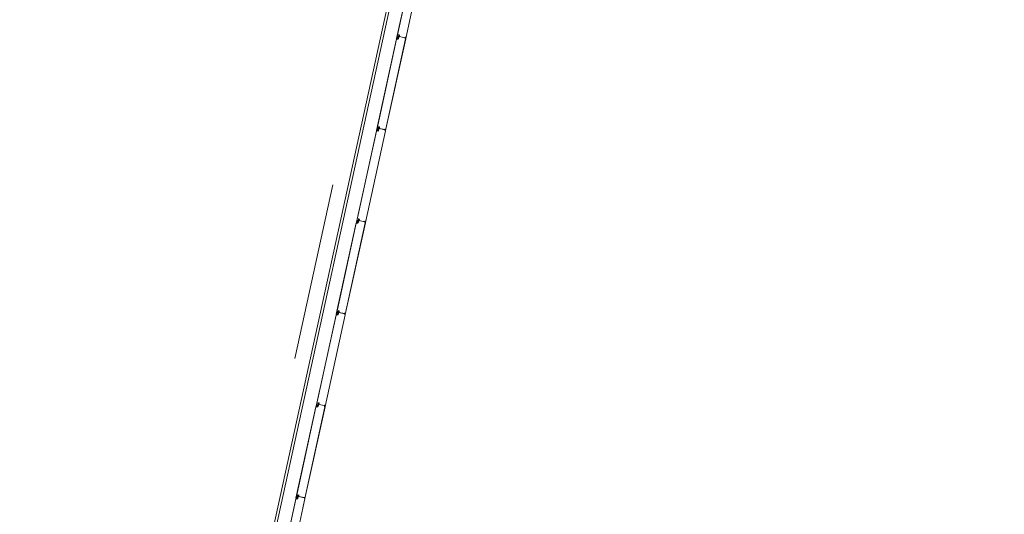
# Model space of a CAD drawing. Header units: metres. Extents: x 233012 to 233264, y 553571 to 554014.
# Tile 268 of 313: x 233073.7 to 233084.77, y 553900.95 to 553906.51. Entities that reach past the tile are written whole.
import ezdxf

# ---------------------------------------------------------------- set-up
doc = ezdxf.new("R2010")
doc.units = ezdxf.units.M
doc.linetypes.add('NLCS-HIDDEN', pattern=[4, 2, -2])
for name, color, linetype, lineweight in [('A-N---NPP', 251, 'NLCS-HIDDEN', 9), ('A-NA23_vloer', 252, 'Continuous', 0), ('A-NL$1B_3D-modellen_algemeen', 252, 'Continuous', 5), ('A-NL$1B_3D-modellen_algemeen-drsn', 252, 'Continuous', 5)]:
    doc.layers.add(name, color=color, linetype=linetype, lineweight=lineweight)

# ---------------------------------------------------------------- blocks, each defined once
blk = doc.blocks.new('NLRS_41_GM_WPB_waterslag_gen_mie - waterslag-5561189-01_Situatie')
at = {"layer": 'A-NL$1B_3D-modellen_algemeen'}
blk.add_line((22.215, -0.279), (-22.215, -0.279), dxfattribs=at)

msp = doc.modelspace()

# ---------------------------------------------------------------- linework, layer by layer
at = {"layer": 'A-N---NPP', "flags": 128}
msp.add_lwpolyline([(233208.526, 553888.618), (233228.609, 553980.395), (233099.954, 554008.548), (233025.404, 553667.867), (233154.055, 553639.689), (233189.361, 553801.036), (233206.475, 553797.378), (233225.622, 553884.877)], close=True, dxfattribs=at)
at = {"layer": 'A-NA23_vloer', "flags": 128}
msp.add_lwpolyline([(233189.73, 553676.511), (233188.662, 553671.627), (233028.961, 553706.574), (233096.334, 554014.459), (233264.258, 553977.712), (233263.934, 553967.325), (233258.935, 553967.43), (233259.131, 553973.716), (233100.149, 554008.505), (233034.914, 553710.389), (233189.73, 553676.511)], dxfattribs=at)
at = {"layer": 'A-NL$1B_3D-modellen_algemeen-drsn'}
for p, q in [((233078.164, 553907.332), (233077.938, 553906.303)), ((233077.94, 553906.307), (233078.164, 553907.328)), ((233078.265, 553907.333), (233078.04, 553906.302)), ((233078.04, 553906.302), (233078.071, 553906.441)), ((233077.953, 553906.318), (233077.949, 553906.302)), ((233077.95, 553906.302), (233077.954, 553906.318)), ((233077.957, 553906.324), (233077.961, 553906.341)), ((233077.958, 553906.324), (233077.962, 553906.341)), ((233077.961, 553906.336), (233077.959, 553906.325)), ((233077.963, 553906.318), (233077.959, 553906.299)), ((233077.96, 553906.325), (233077.962, 553906.335)), ((233077.96, 553906.299), (233077.964, 553906.318)), ((233077.971, 553906.339), (233077.969, 553906.326)), ((233078.032, 553906.311), (233077.969, 553906.325)), ((233077.972, 553906.339), (233077.97, 553906.326)), ((233077.971, 553906.324), (233078.031, 553906.311)), ((233078.037, 553906.315), (233078.037, 553906.302)), ((233078.038, 553906.315), (233078.038, 553906.302)), ((233077.937, 553906.297), (233077.712, 553905.268)), ((233077.937, 553906.293), (233077.714, 553905.271)), ((233078.039, 553906.298), (233077.813, 553905.267)), ((233077.814, 553905.266), (233078.04, 553906.297)), ((233077.957, 553906.297), (233077.937, 553906.297)), ((233077.957, 553906.296), (233077.941, 553906.296)), ((233077.71, 553905.261), (233077.485, 553904.232)), ((233077.487, 553904.236), (233077.711, 553905.257)), ((233077.586, 553904.231), (233077.812, 553905.262)), ((233077.587, 553904.231), (233077.813, 553905.262)), ((233077.73, 553905.262), (233077.71, 553905.261)), ((233077.73, 553905.261), (233077.714, 553905.26)), ((233077.726, 553905.283), (233077.722, 553905.266)), ((233077.723, 553905.266), (233077.727, 553905.283)), ((233077.734, 553905.305), (233077.73, 553905.288)), ((233077.731, 553905.288), (233077.735, 553905.305)), ((233077.735, 553905.3), (233077.732, 553905.289)), ((233077.736, 553905.283), (233077.732, 553905.264)), ((233077.733, 553905.289), (233077.736, 553905.3)), ((233077.737, 553905.282), (233077.733, 553905.264)), ((233077.806, 553905.275), (233077.742, 553905.289)), ((233077.744, 553905.303), (233077.743, 553905.291)), ((233077.744, 553905.291), (233077.745, 553905.303)), ((233077.744, 553905.289), (233077.804, 553905.276)), ((233077.811, 553905.279), (233077.81, 553905.267)), ((233077.812, 553905.279), (233077.811, 553905.267)), ((233077.484, 553904.226), (233077.259, 553903.197)), ((233077.484, 553904.222), (233077.26, 553903.2)), ((233077.585, 553904.227), (233077.36, 553903.196)), ((233077.361, 553903.195), (233077.586, 553904.226)), ((233077.503, 553904.226), (233077.484, 553904.226)), ((233077.503, 553904.225), (233077.488, 553904.225)), ((233077.496, 553904.231), (233077.499, 553904.247)), ((233077.497, 553904.231), (233077.5, 553904.247)), ((233077.504, 553904.253), (233077.508, 553904.27)), ((233077.505, 553904.253), (233077.508, 553904.27)), ((233077.508, 553904.265), (233077.506, 553904.254)), ((233077.51, 553904.247), (233077.506, 553904.228)), ((233077.507, 553904.254), (233077.509, 553904.264)), ((233077.511, 553904.247), (233077.507, 553904.228)), ((233077.579, 553904.24), (233077.515, 553904.254)), ((233077.518, 553904.268), (233077.516, 553904.255)), ((233077.517, 553904.255), (233077.519, 553904.268)), ((233077.518, 553904.253), (233077.578, 553904.24)), ((233077.584, 553904.244), (233077.584, 553904.231)), ((233077.585, 553904.231), (233077.585, 553904.244)), ((233077.273, 553903.212), (233077.269, 553903.195)), ((233077.27, 553903.195), (233077.274, 553903.212)), ((233077.277, 553903.217), (233077.281, 553903.234)), ((233077.278, 553903.217), (233077.282, 553903.234)), ((233077.281, 553903.229), (233077.279, 553903.218)), ((233077.283, 553903.212), (233077.279, 553903.193)), ((233077.282, 553903.229), (233077.28, 553903.218)), ((233077.28, 553903.193), (233077.284, 553903.211)), ((233077.352, 553903.204), (233077.289, 553903.218)), ((233077.291, 553903.232), (233077.29, 553903.22)), ((233077.292, 553903.232), (233077.291, 553903.22)), ((233077.291, 553903.218), (233077.351, 553903.205)), ((233077.357, 553903.208), (233077.357, 553903.196)), ((233077.358, 553903.196), (233077.358, 553903.208)), ((233077.257, 553903.19), (233077.032, 553902.161)), ((233077.034, 553902.165), (233077.257, 553903.186)), ((233077.133, 553902.16), (233077.359, 553903.191)), ((233077.134, 553902.16), (233077.36, 553903.191)), ((233077.277, 553903.191), (233077.257, 553903.19)), ((233077.261, 553903.189), (233077.277, 553903.19)), ((233077.031, 553902.155), (233076.805, 553901.126)), ((233076.807, 553901.129), (233077.031, 553902.151)), ((233076.907, 553901.125), (233077.132, 553902.156)), ((233076.907, 553901.124), (233077.133, 553902.155)), ((233077.05, 553902.155), (233077.031, 553902.155)), ((233077.05, 553902.154), (233077.034, 553902.154)), ((233077.043, 553902.16), (233077.046, 553902.176)), ((233077.044, 553902.16), (233077.047, 553902.176)), ((233077.051, 553902.182), (233077.054, 553902.199)), ((233077.052, 553902.182), (233077.055, 553902.199)), ((233077.055, 553902.194), (233077.052, 553902.183)), ((233077.056, 553902.193), (233077.053, 553902.183)), ((233077.057, 553902.176), (233077.053, 553902.157)), ((233077.058, 553902.176), (233077.053, 553902.157)), ((233077.126, 553902.169), (233077.062, 553902.183)), ((233077.065, 553902.197), (233077.063, 553902.184)), ((233077.064, 553902.184), (233077.066, 553902.197)), ((233077.064, 553902.182), (233077.125, 553902.169)), ((233077.131, 553902.173), (233077.131, 553902.16)), ((233077.132, 553902.173), (233077.132, 553902.16)), ((233076.804, 553901.119), (233076.579, 553900.09)), ((233076.804, 553901.115), (233076.581, 553900.094)), ((233076.68, 553900.089), (233076.906, 553901.12)), ((233076.824, 553901.12), (233076.804, 553901.119)), ((233076.808, 553901.119), (233076.824, 553901.119)), ((233076.82, 553901.141), (233076.816, 553901.124)), ((233076.817, 553901.124), (233076.821, 553901.141)), ((233076.824, 553901.146), (233076.828, 553901.163)), ((233076.825, 553901.146), (233076.829, 553901.163)), ((233076.828, 553901.158), (233076.826, 553901.147)), ((233076.83, 553901.141), (233076.826, 553901.122)), ((233076.829, 553901.158), (233076.827, 553901.147)), ((233076.827, 553901.122), (233076.831, 553901.14)), ((233076.838, 553901.161), (233076.836, 553901.149)), ((233076.899, 553901.133), (233076.836, 553901.147)), ((233076.837, 553901.149), (233076.839, 553901.161)), ((233076.838, 553901.147), (233076.898, 553901.134)), ((233076.884, 553901.019), (233076.907, 553901.12)), ((233076.904, 553901.137), (233076.904, 553901.125)), ((233076.905, 553901.137), (233076.905, 553901.125))]:
    msp.add_line(p, q, dxfattribs=at)
for centre, major_axis, start_param, end_param in [((233077.944, 553906.306), (0.0042, 0.00007), 2.909966, 4.217373), ((233077.944, 553906.306), (0.00345, -0.0024), 3.534291, 4.841698), ((233077.956, 553906.318), (0.00188, -0.00295), 3.371735, 3.930592), ((233077.956, 553906.318), (-0.00016, -0.0035), 3.985195, 4.544052), ((233077.956, 553906.318), (0.00108, -0.00225), 3.490623, 4.04948), ((233077.955, 553906.324), (0.00189, -0.00113), 6.046079, 6.604935), ((233077.955, 553906.324), (0.00144, -0.00166), 0.083893, 0.64275), ((233077.955, 553906.324), (0.00315, -0.00056), 5.686243, 6.2451), ((233077.962, 553906.324), (0.00316, 0.00052), 2.764345, 4.299093), ((233077.962, 553906.324), (0.00218, 0.00029), 2.796726, 4.331349), ((233077.962, 553906.324), (0.0022, -0.00005), 2.951707, 4.48633), ((233077.964, 553906.34), (0.00116, 0.0033), 0.122489, 1.693286), ((233077.964, 553906.34), (0.00116, 0.0033), 0.122489, 1.693286), ((233077.964, 553906.335), (0.00306, 0.00094), 1.055608, 2.626404), ((233077.961, 553906.319), (0.00138, 0.00322), 4.902642, 6.438001), ((233077.961, 553906.319), (0.00212, -0.00278), 0.704419, 2.239778), ((233077.961, 553906.319), (-0.0004, -0.00247), 1.517566, 3.052924), ((233077.964, 553906.34), (0.00192, 0.0016), 0.662909, 2.233706), ((233077.964, 553906.335), (0.00219, 0.00023), 1.249046, 2.819842), ((233077.964, 553906.335), (0.00219, 0.00023), 1.249046, 2.819842), ((233077.966, 553906.335), (0.00131, 0.00177), 5.221733, 6.705263), ((233077.966, 553906.335), (0.00072, 0.00208), 4.916898, 6.400428), ((233077.966, 553906.335), (0.00246, -0.00204), 0.564994, 2.048524), ((233077.971, 553906.326), (0.00077, 0.00341), 1.664264, 2.402198), ((233077.971, 553906.326), (0.0035, -0.00012), 3.048082, 3.786017), ((233077.971, 553906.326), (0.00199, 0.00152), 2.360264, 3.114134), ((233077.969, 553906.339), (-0.00014, -0.0035), 1.481303, 2.964833), ((233077.969, 553906.339), (0.00145, 0.00319), 5.011082, 6.494612), ((233077.969, 553906.339), (0.00137, 0.00209), 5.162977, 6.646507), ((233077.971, 553906.326), (0.00061, -0.00153), 4.202447, 5.685977), ((233077.971, 553906.326), (0.000586, -0.000281), 3.460683, 4.944212), ((233077.971, 553906.326), (0.000142, -0.000634), 4.363322, 5.846852), ((233078.031, 553906.312), (0.000794, -0.000608), 5.150418, 6.721214), ((233078.032, 553906.312), (0.000884, -0.000467), 4.982599, 6.553395), ((233078.035, 553906.315), (0.00069, 0.00186), 0.040866, 1.709453), ((233078.035, 553906.314), (0.00031, 0.00126), 4.933576, 7.877773), ((233078.037, 553906.302), (0.0027, -0.0013), 2.472128, 4.943664), ((233078.037, 553906.302), (0.00299, -0.00023), 2.099436, 4.570971), ((233078.035, 553906.315), (0.00045, -0.00195), 1.326327, 2.798059), ((233078.035, 553906.314), (0.000034, -0.000291), 1.43767, 4.381867), ((233078.035, 553906.314), (0.000102, -0.000275), 1.198998, 4.143195), ((233078.037, 553906.302), (0.00199, -0.00017), 2.107302, 4.578591), ((233078.035, 553906.305), (0.000994, -0.000113), 5.278694, 6.377924), ((233077.941, 553906.292), (0.00298, 0.00267), 0.931354, 2.19532), ((233077.941, 553906.292), (0.00203, -0.00344), 2.699863, 3.963829), ((233077.947, 553906.302), (0.00151, -0.00282), 5.313654, 7.14784), ((233077.947, 553906.302), (0.0017, -0.0014), 4.924274, 6.758459), ((233077.947, 553906.302), (0.00081, -0.00205), 5.42827, 7.262456), ((233077.956, 553906.3), (0.00225, 0.00108), 4.29038, 5.620278), ((233077.956, 553906.3), (0.00143, -0.0032), 5.888446, 7.218344), ((233077.956, 553906.3), (0.00275, 0.00217), 4.069193, 5.39909), ((233078.039, 553906.302), (0.00164, 0.00075), 2.825219, 5.469697), ((233078.039, 553906.302), (0.000791, -0.000117), 3.465414, 5.959476), ((233078.039, 553906.302), (0.000584, 0.000547), 2.566065, 5.060127), ((233078.038, 553906.298), (0.00145, 0.00138), 5.307534, 6.87833), ((233078.038, 553906.298), (0.000016, -0.001), 1.338972, 2.909768), ((233078.038, 553906.298), (0.000016, -0.001), 1.338972, 2.909768), ((233077.738, 553905.305), (0.00116, 0.0033), 0.122489, 1.693286), ((233077.738, 553905.305), (0.00116, 0.0033), 0.122489, 1.693286), ((233077.738, 553905.305), (0.00192, 0.0016), 0.662909, 2.233706), ((233077.742, 553905.304), (-0.00014, -0.0035), 1.481303, 2.964833), ((233077.742, 553905.304), (0.00145, 0.00319), 5.011082, 6.494612), ((233077.714, 553905.257), (0.00298, 0.00267), 0.931354, 2.19532), ((233077.714, 553905.257), (0.00203, -0.00344), 2.699863, 3.963829), ((233077.718, 553905.27), (0.0042, 0.00007), 2.909966, 4.217373), ((233077.718, 553905.27), (0.00345, -0.0024), 3.534291, 4.841698), ((233077.72, 553905.267), (0.00151, -0.00282), 5.313654, 7.14784), ((233077.72, 553905.267), (0.0017, -0.0014), 4.924274, 6.758459), ((233077.72, 553905.267), (0.00081, -0.00205), 5.42827, 7.262456), ((233077.729, 553905.282), (0.00188, -0.00295), 3.371735, 3.930592), ((233077.729, 553905.282), (-0.00016, -0.0035), 3.985195, 4.544052), ((233077.729, 553905.282), (0.00108, -0.00225), 3.490623, 4.04948), ((233077.728, 553905.289), (0.00189, -0.00113), 6.046079, 6.604935), ((233077.728, 553905.289), (0.00144, -0.00166), 0.083893, 0.64275), ((233077.73, 553905.264), (0.00225, 0.00108), 4.29038, 5.620278), ((233077.73, 553905.264), (0.00143, -0.0032), 5.888446, 7.218344), ((233077.73, 553905.264), (0.00275, 0.00217), 4.069193, 5.39909), ((233077.728, 553905.289), (0.00315, -0.00056), 5.686243, 6.2451), ((233077.735, 553905.289), (0.00316, 0.00052), 2.764345, 4.299093), ((233077.735, 553905.289), (0.00218, 0.00029), 2.796726, 4.331349), ((233077.735, 553905.289), (0.0022, -0.00005), 2.951707, 4.48633), ((233077.738, 553905.299), (0.00306, 0.00094), 1.055608, 2.626404), ((233077.734, 553905.283), (0.00138, 0.00322), 4.902642, 6.438001), ((233077.734, 553905.283), (0.00212, -0.00278), 0.704419, 2.239778), ((233077.734, 553905.283), (-0.0004, -0.00247), 1.517566, 3.052924), ((233077.738, 553905.299), (0.00219, 0.00023), 1.249046, 2.819842), ((233077.738, 553905.299), (0.00219, 0.00023), 1.249046, 2.819842), ((233077.739, 553905.299), (0.00246, -0.00204), 0.564994, 2.048524), ((233077.739, 553905.299), (0.00131, 0.00177), 5.221733, 6.705263), ((233077.739, 553905.299), (0.00072, 0.00208), 4.916898, 6.400428), ((233077.744, 553905.291), (0.00077, 0.00341), 1.664264, 2.402198), ((233077.744, 553905.291), (0.0035, -0.00012), 3.048082, 3.786017), ((233077.744, 553905.291), (0.00199, 0.00152), 2.360264, 3.114134), ((233077.742, 553905.304), (0.00137, 0.00209), 5.162977, 6.646507), ((233077.744, 553905.29), (0.00061, -0.00153), 4.202447, 5.685977), ((233077.744, 553905.29), (0.000586, -0.000281), 3.460683, 4.944212), ((233077.744, 553905.29), (0.000142, -0.000634), 4.363322, 5.846852), ((233077.805, 553905.277), (0.000794, -0.000608), 5.150418, 6.721214), ((233077.808, 553905.279), (0.00069, 0.00186), 0.040866, 1.709453), ((233077.806, 553905.276), (0.000884, -0.000467), 4.982599, 6.553395), ((233077.809, 553905.279), (0.00031, 0.00126), 4.933576, 7.877773), ((233077.81, 553905.267), (0.0027, -0.0013), 2.472128, 4.943664), ((233077.81, 553905.267), (0.00299, -0.00023), 2.099436, 4.570971), ((233077.809, 553905.279), (0.000034, -0.000291), 1.43767, 4.381867), ((233077.809, 553905.279), (0.000102, -0.000275), 1.198998, 4.143195), ((233077.81, 553905.267), (0.00199, -0.00017), 2.107302, 4.578591), ((233077.809, 553905.279), (0.00045, -0.00195), 1.326327, 2.798059), ((233077.809, 553905.269), (0.000994, -0.000113), 5.278694, 6.377924), ((233077.812, 553905.267), (0.00164, 0.00075), 2.825219, 5.469697), ((233077.812, 553905.267), (0.000791, -0.000117), 3.465414, 5.959476), ((233077.812, 553905.267), (0.000584, 0.000547), 2.566065, 5.060127), ((233077.811, 553905.262), (0.00145, 0.00138), 5.307534, 6.87833), ((233077.811, 553905.262), (0.000016, -0.001), 1.338972, 2.909768), ((233077.811, 553905.262), (0.000016, -0.001), 1.338972, 2.909768), ((233077.488, 553904.221), (0.00298, 0.00267), 0.931354, 2.19532), ((233077.488, 553904.221), (0.00203, -0.00344), 2.699863, 3.963829), ((233077.491, 553904.235), (0.0042, 0.00007), 2.909966, 4.217373), ((233077.491, 553904.235), (0.00345, -0.0024), 3.534291, 4.841698), ((233077.494, 553904.231), (0.00151, -0.00282), 5.313654, 7.14784), ((233077.494, 553904.231), (0.0017, -0.0014), 4.924274, 6.758459), ((233077.494, 553904.231), (0.00081, -0.00205), 5.42827, 7.262456), ((233077.503, 553904.247), (0.00188, -0.00295), 3.371735, 3.930592), ((233077.503, 553904.247), (-0.00016, -0.0035), 3.985195, 4.544052), ((233077.503, 553904.247), (0.00108, -0.00225), 3.490623, 4.04948), ((233077.502, 553904.253), (0.00189, -0.00113), 6.046079, 6.604935), ((233077.502, 553904.253), (0.00144, -0.00166), 0.083893, 0.64275), ((233077.503, 553904.229), (0.00225, 0.00108), 4.29038, 5.620278), ((233077.503, 553904.229), (0.00143, -0.0032), 5.888446, 7.218344), ((233077.503, 553904.229), (0.00275, 0.00217), 4.069193, 5.39909), ((233077.502, 553904.253), (0.00315, -0.00056), 5.686243, 6.2451), ((233077.509, 553904.253), (0.00316, 0.00052), 2.764345, 4.299093), ((233077.509, 553904.253), (0.00218, 0.00029), 2.796726, 4.331349), ((233077.509, 553904.253), (0.0022, -0.00005), 2.951707, 4.48633), ((233077.511, 553904.269), (0.00116, 0.0033), 0.122489, 1.693286), ((233077.511, 553904.269), (0.00116, 0.0033), 0.122489, 1.693286), ((233077.511, 553904.269), (0.00192, 0.0016), 0.662909, 2.233706), ((233077.511, 553904.264), (0.00306, 0.00094), 1.055608, 2.626404), ((233077.507, 553904.248), (0.00138, 0.00322), 4.902642, 6.438001), ((233077.507, 553904.248), (0.00212, -0.00278), 0.704419, 2.239778), ((233077.507, 553904.248), (-0.0004, -0.00247), 1.517566, 3.052924), ((233077.511, 553904.264), (0.00219, 0.00023), 1.249046, 2.819842), ((233077.511, 553904.264), (0.00219, 0.00023), 1.249046, 2.819842), ((233077.513, 553904.264), (0.00246, -0.00204), 0.564994, 2.048524), ((233077.513, 553904.264), (0.00131, 0.00177), 5.221733, 6.705263), ((233077.513, 553904.264), (0.00072, 0.00208), 4.916898, 6.400428), ((233077.517, 553904.255), (0.00077, 0.00341), 1.664264, 2.402198), ((233077.517, 553904.255), (0.0035, -0.00012), 3.048082, 3.786017), ((233077.517, 553904.255), (0.00199, 0.00152), 2.360264, 3.114134), ((233077.515, 553904.268), (-0.00014, -0.0035), 1.481303, 2.964833), ((233077.515, 553904.268), (0.00145, 0.00319), 5.011082, 6.494612), ((233077.515, 553904.268), (0.00137, 0.00209), 5.162977, 6.646507), ((233077.518, 553904.255), (0.00061, -0.00153), 4.202447, 5.685977), ((233077.518, 553904.255), (0.000586, -0.000281), 3.460683, 4.944212), ((233077.518, 553904.255), (0.000142, -0.000634), 4.363322, 5.846852), ((233077.578, 553904.241), (0.000794, -0.000608), 5.150418, 6.721214), ((233077.579, 553904.241), (0.000884, -0.000467), 4.982599, 6.553395), ((233077.582, 553904.244), (0.00069, 0.00186), 0.040866, 1.709453), ((233077.584, 553904.231), (0.0027, -0.0013), 2.472128, 4.943664), ((233077.584, 553904.231), (0.00299, -0.00023), 2.099436, 4.570971), ((233077.582, 553904.243), (0.00031, 0.00126), 4.933576, 7.877773), ((233077.584, 553904.231), (0.00199, -0.00017), 2.107302, 4.578591), ((233077.582, 553904.244), (0.00045, -0.00195), 1.326327, 2.798059), ((233077.582, 553904.243), (0.000034, -0.000291), 1.43767, 4.381867), ((233077.582, 553904.243), (0.000102, -0.000275), 1.198998, 4.143195), ((233077.582, 553904.234), (0.000994, -0.000113), 5.278694, 6.377924), ((233077.586, 553904.231), (0.00164, 0.00075), 2.825219, 5.469697), ((233077.586, 553904.231), (0.000791, -0.000117), 3.465414, 5.959476), ((233077.586, 553904.231), (0.000584, 0.000547), 2.566065, 5.060127), ((233077.584, 553904.227), (0.00145, 0.00138), 5.307534, 6.87833), ((233077.584, 553904.227), (0.000016, -0.001), 1.338972, 2.909768), ((233077.584, 553904.227), (0.000016, -0.001), 1.338972, 2.909768), ((233077.276, 553903.211), (0.00188, -0.00295), 3.371735, 3.930592), ((233077.276, 553903.211), (-0.00016, -0.0035), 3.985195, 4.544052), ((233077.276, 553903.211), (0.00108, -0.00225), 3.490623, 4.04948), ((233077.275, 553903.218), (0.00315, -0.00056), 5.686243, 6.2451), ((233077.275, 553903.218), (0.00189, -0.00113), 6.046079, 6.604935), ((233077.275, 553903.218), (0.00144, -0.00166), 0.083893, 0.64275), ((233077.282, 553903.218), (0.00316, 0.00052), 2.764345, 4.299093), ((233077.282, 553903.218), (0.00218, 0.00029), 2.796726, 4.331349), ((233077.282, 553903.218), (0.0022, -0.00005), 2.951707, 4.48633), ((233077.284, 553903.234), (0.00116, 0.0033), 0.122489, 1.693286), ((233077.284, 553903.234), (0.00116, 0.0033), 0.122489, 1.693286), ((233077.285, 553903.228), (0.00306, 0.00094), 1.055608, 2.626404), ((233077.281, 553903.212), (-0.0004, -0.00247), 1.517566, 3.052924), ((233077.284, 553903.234), (0.00192, 0.0016), 0.662909, 2.233706), ((233077.285, 553903.228), (0.00219, 0.00023), 1.249046, 2.819842), ((233077.285, 553903.228), (0.00219, 0.00023), 1.249046, 2.819842), ((233077.281, 553903.212), (0.00138, 0.00322), 4.902642, 6.438001), ((233077.281, 553903.212), (0.00212, -0.00278), 0.704419, 2.239778), ((233077.286, 553903.228), (0.00246, -0.00204), 0.564994, 2.048524), ((233077.286, 553903.228), (0.00131, 0.00177), 5.221733, 6.705263), ((233077.286, 553903.228), (0.00072, 0.00208), 4.916898, 6.400428), ((233077.291, 553903.22), (0.00077, 0.00341), 1.664264, 2.402198), ((233077.291, 553903.22), (0.0035, -0.00012), 3.048082, 3.786017), ((233077.291, 553903.22), (0.00199, 0.00152), 2.360264, 3.114134), ((233077.289, 553903.233), (0.00137, 0.00209), 5.162977, 6.646507), ((233077.289, 553903.233), (-0.00014, -0.0035), 1.481303, 2.964833), ((233077.289, 553903.233), (0.00145, 0.00319), 5.011082, 6.494612), ((233077.291, 553903.22), (0.00061, -0.00153), 4.202447, 5.685977), ((233077.291, 553903.22), (0.000586, -0.000281), 3.460683, 4.944212), ((233077.291, 553903.22), (0.000142, -0.000634), 4.363322, 5.846852), ((233077.351, 553903.206), (0.000794, -0.000608), 5.150418, 6.721214), ((233077.353, 553903.205), (0.000884, -0.000467), 4.982599, 6.553395), ((233077.355, 553903.208), (0.00069, 0.00186), 0.040866, 1.709453), ((233077.355, 553903.208), (0.00031, 0.00126), 4.933576, 7.877773), ((233077.355, 553903.208), (0.000034, -0.000291), 1.43767, 4.381867), ((233077.355, 553903.208), (0.000102, -0.000275), 1.198998, 4.143195), ((233077.355, 553903.208), (0.00045, -0.00195), 1.326327, 2.798059), ((233077.261, 553903.186), (0.00298, 0.00267), 0.931354, 2.19532), ((233077.261, 553903.186), (0.00203, -0.00344), 2.699863, 3.963829), ((233077.265, 553903.199), (0.0042, 0.00007), 2.909966, 4.217373), ((233077.265, 553903.199), (0.00345, -0.0024), 3.534291, 4.841698), ((233077.267, 553903.196), (0.00151, -0.00282), 5.313654, 7.14784), ((233077.267, 553903.196), (0.0017, -0.0014), 4.924274, 6.758459), ((233077.267, 553903.196), (0.00081, -0.00205), 5.42827, 7.262456), ((233077.277, 553903.193), (0.00225, 0.00108), 4.29038, 5.620278), ((233077.277, 553903.193), (0.00143, -0.0032), 5.888446, 7.218344), ((233077.277, 553903.193), (0.00275, 0.00217), 4.069193, 5.39909), ((233077.357, 553903.196), (0.0027, -0.0013), 2.472128, 4.943664), ((233077.357, 553903.196), (0.00299, -0.00023), 2.099436, 4.570971), ((233077.357, 553903.196), (0.00199, -0.00017), 2.107302, 4.578591), ((233077.356, 553903.198), (0.000994, -0.000113), 5.278694, 6.377924), ((233077.359, 553903.196), (0.00164, 0.00075), 2.825219, 5.469697), ((233077.359, 553903.196), (0.000791, -0.000117), 3.465414, 5.959476), ((233077.359, 553903.196), (0.000584, 0.000547), 2.566065, 5.060127), ((233077.358, 553903.191), (0.00145, 0.00138), 5.307534, 6.87833), ((233077.358, 553903.191), (0.000016, -0.001), 1.338972, 2.909768), ((233077.358, 553903.191), (0.000016, -0.001), 1.338972, 2.909768), ((233077.035, 553902.15), (0.00298, 0.00267), 0.931354, 2.19532), ((233077.035, 553902.15), (0.00203, -0.00344), 2.699863, 3.963829), ((233077.038, 553902.164), (0.0042, 0.00007), 2.909966, 4.217373), ((233077.038, 553902.164), (0.00345, -0.0024), 3.534291, 4.841698), ((233077.041, 553902.16), (0.00151, -0.00282), 5.313654, 7.14784), ((233077.041, 553902.16), (0.0017, -0.0014), 4.924274, 6.758459), ((233077.041, 553902.16), (0.00081, -0.00205), 5.42827, 7.262456), ((233077.05, 553902.176), (0.00188, -0.00295), 3.371735, 3.930592), ((233077.05, 553902.176), (-0.00016, -0.0035), 3.985195, 4.544052), ((233077.05, 553902.176), (0.00108, -0.00225), 3.490623, 4.04948), ((233077.048, 553902.182), (0.00189, -0.00113), 6.046079, 6.604935), ((233077.048, 553902.182), (0.00144, -0.00166), 0.083893, 0.64275), ((233077.05, 553902.158), (0.00225, 0.00108), 4.29038, 5.620278), ((233077.05, 553902.158), (0.00143, -0.0032), 5.888446, 7.218344), ((233077.05, 553902.158), (0.00275, 0.00217), 4.069193, 5.39909), ((233077.048, 553902.182), (0.00315, -0.00056), 5.686243, 6.2451), ((233077.056, 553902.182), (0.00316, 0.00052), 2.764345, 4.299093), ((233077.056, 553902.182), (0.00218, 0.00029), 2.796726, 4.331349), ((233077.056, 553902.182), (0.0022, -0.00005), 2.951707, 4.48633), ((233077.058, 553902.198), (0.00116, 0.0033), 0.122489, 1.693286), ((233077.058, 553902.198), (0.00116, 0.0033), 0.122489, 1.693286), ((233077.058, 553902.198), (0.00192, 0.0016), 0.662909, 2.233706), ((233077.058, 553902.193), (0.00306, 0.00094), 1.055608, 2.626404), ((233077.054, 553902.177), (0.00138, 0.00322), 4.902642, 6.438001), ((233077.054, 553902.177), (0.00212, -0.00278), 0.704419, 2.239778), ((233077.054, 553902.177), (-0.0004, -0.00247), 1.517566, 3.052924), ((233077.058, 553902.193), (0.00219, 0.00023), 1.249046, 2.819842), ((233077.058, 553902.193), (0.00219, 0.00023), 1.249046, 2.819842), ((233077.06, 553902.193), (0.00246, -0.00204), 0.564994, 2.048524), ((233077.06, 553902.193), (0.00131, 0.00177), 5.221733, 6.705263), ((233077.06, 553902.193), (0.00072, 0.00208), 4.916898, 6.400428), ((233077.064, 553902.184), (0.00077, 0.00341), 1.664264, 2.402198), ((233077.064, 553902.184), (0.0035, -0.00012), 3.048082, 3.786017), ((233077.064, 553902.184), (0.00199, 0.00152), 2.360264, 3.114134), ((233077.062, 553902.197), (-0.00014, -0.0035), 1.481303, 2.964833), ((233077.062, 553902.197), (0.00145, 0.00319), 5.011082, 6.494612), ((233077.062, 553902.197), (0.00137, 0.00209), 5.162977, 6.646507), ((233077.065, 553902.184), (0.00061, -0.00153), 4.202447, 5.685977), ((233077.065, 553902.184), (0.000586, -0.000281), 3.460683, 4.944212), ((233077.065, 553902.184), (0.000142, -0.000634), 4.363322, 5.846852), ((233077.125, 553902.17), (0.000794, -0.000608), 5.150418, 6.721214), ((233077.126, 553902.17), (0.000884, -0.000467), 4.982599, 6.553395), ((233077.128, 553902.173), (0.00069, 0.00186), 0.040866, 1.709453), ((233077.13, 553902.16), (0.0027, -0.0013), 2.472128, 4.943664), ((233077.13, 553902.16), (0.00299, -0.00023), 2.099436, 4.570971), ((233077.129, 553902.172), (0.00031, 0.00126), 4.933576, 7.877773), ((233077.13, 553902.16), (0.00199, -0.00017), 2.107302, 4.578591), ((233077.129, 553902.173), (0.00045, -0.00195), 1.326327, 2.798059), ((233077.129, 553902.172), (0.000034, -0.000291), 1.43767, 4.381867), ((233077.129, 553902.172), (0.000102, -0.000275), 1.198998, 4.143195), ((233077.129, 553902.163), (0.000994, -0.000113), 5.278694, 6.377924), ((233077.132, 553902.16), (0.00164, 0.00075), 2.825219, 5.469697), ((233077.131, 553902.156), (0.000016, -0.001), 1.338972, 2.909768), ((233077.131, 553902.156), (0.000016, -0.001), 1.338972, 2.909768), ((233077.132, 553902.16), (0.000791, -0.000117), 3.465414, 5.959476), ((233077.132, 553902.16), (0.000584, 0.000547), 2.566065, 5.060127), ((233077.131, 553902.156), (0.00145, 0.00138), 5.307534, 6.87833), ((233076.808, 553901.115), (0.00298, 0.00267), 0.931354, 2.19532), ((233076.808, 553901.115), (0.00203, -0.00344), 2.699863, 3.963829), ((233076.811, 553901.128), (0.0042, 0.00007), 2.909966, 4.217373), ((233076.811, 553901.128), (0.00345, -0.0024), 3.534291, 4.841698), ((233076.814, 553901.125), (0.00151, -0.00282), 5.313654, 7.14784), ((233076.814, 553901.125), (0.0017, -0.0014), 4.924274, 6.758459), ((233076.814, 553901.125), (0.00081, -0.00205), 5.42827, 7.262456), ((233076.823, 553901.14), (0.00188, -0.00295), 3.371735, 3.930592), ((233076.823, 553901.14), (-0.00016, -0.0035), 3.985195, 4.544052), ((233076.823, 553901.14), (0.00108, -0.00225), 3.490623, 4.04948), ((233076.822, 553901.147), (0.00189, -0.00113), 6.046079, 6.604935), ((233076.822, 553901.147), (0.00144, -0.00166), 0.083893, 0.64275), ((233076.822, 553901.147), (0.00315, -0.00056), 5.686243, 6.2451), ((233076.823, 553901.122), (0.00225, 0.00108), 4.29038, 5.620278), ((233076.823, 553901.122), (0.00143, -0.0032), 5.888446, 7.218344), ((233076.823, 553901.122), (0.00275, 0.00217), 4.069193, 5.39909), ((233076.829, 553901.147), (0.00316, 0.00052), 2.764345, 4.299093), ((233076.829, 553901.147), (0.00218, 0.00029), 2.796726, 4.331349), ((233076.829, 553901.147), (0.0022, -0.00005), 2.951707, 4.48633), ((233076.831, 553901.163), (0.00116, 0.0033), 0.122489, 1.693286), ((233076.831, 553901.163), (0.00116, 0.0033), 0.122489, 1.693286), ((233076.831, 553901.157), (0.00306, 0.00094), 1.055608, 2.626404), ((233076.828, 553901.141), (0.00138, 0.00322), 4.902642, 6.438001), ((233076.828, 553901.141), (-0.0004, -0.00247), 1.517566, 3.052924), ((233076.828, 553901.141), (0.00212, -0.00278), 0.704419, 2.239778), ((233076.831, 553901.163), (0.00192, 0.0016), 0.662909, 2.233706), ((233076.831, 553901.157), (0.00219, 0.00023), 1.249046, 2.819842), ((233076.831, 553901.157), (0.00219, 0.00023), 1.249046, 2.819842), ((233076.833, 553901.157), (0.00131, 0.00177), 5.221733, 6.705263), ((233076.833, 553901.157), (0.00072, 0.00208), 4.916898, 6.400428), ((233076.833, 553901.157), (0.00246, -0.00204), 0.564994, 2.048524), ((233076.838, 553901.149), (0.00077, 0.00341), 1.664264, 2.402198), ((233076.838, 553901.149), (0.0035, -0.00012), 3.048082, 3.786017), ((233076.838, 553901.149), (0.00199, 0.00152), 2.360264, 3.114134), ((233076.836, 553901.162), (-0.00014, -0.0035), 1.481303, 2.964833), ((233076.836, 553901.162), (0.00145, 0.00319), 5.011082, 6.494612), ((233076.836, 553901.162), (0.00137, 0.00209), 5.162977, 6.646507), ((233076.838, 553901.149), (0.00061, -0.00153), 4.202447, 5.685977), ((233076.838, 553901.149), (0.000586, -0.000281), 3.460683, 4.944212), ((233076.838, 553901.149), (0.000142, -0.000634), 4.363322, 5.846852), ((233076.898, 553901.135), (0.000794, -0.000608), 5.150418, 6.721214), ((233076.899, 553901.134), (0.000884, -0.000467), 4.982599, 6.553395), ((233076.902, 553901.137), (0.00069, 0.00186), 0.040866, 1.709453), ((233076.902, 553901.137), (0.00031, 0.00126), 4.933576, 7.877773), ((233076.904, 553901.125), (0.0027, -0.0013), 2.472128, 4.943664), ((233076.904, 553901.125), (0.00299, -0.00023), 2.099436, 4.570971), ((233076.902, 553901.137), (0.00045, -0.00195), 1.326327, 2.798059), ((233076.902, 553901.137), (0.000034, -0.000291), 1.43767, 4.381867), ((233076.902, 553901.137), (0.000102, -0.000275), 1.198998, 4.143195), ((233076.904, 553901.125), (0.00199, -0.00017), 2.107302, 4.578591), ((233076.902, 553901.127), (0.000994, -0.000113), 5.278694, 6.377924), ((233076.906, 553901.125), (0.00164, 0.00075), 2.825219, 5.469697), ((233076.906, 553901.125), (0.000791, -0.000117), 3.465414, 5.959476), ((233076.906, 553901.125), (0.000584, 0.000547), 2.566065, 5.060127), ((233076.905, 553901.12), (0.00145, 0.00138), 5.307534, 6.87833), ((233076.905, 553901.12), (0.000016, -0.001), 1.338972, 2.909768), ((233076.905, 553901.12), (0.000016, -0.001), 1.338972, 2.909768)]:
    msp.add_ellipse(centre, major_axis=major_axis, ratio=1, start_param=start_param, end_param=end_param, dxfattribs=at)

# ---------------------------------------------------------------- block references
at = {"layer": 'A-NL$1B_3D-modellen_algemeen', "rotation": 257.6567290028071}
msp.add_blockref('NLRS_41_GM_WPB_waterslag_gen_mie - waterslag-5561189-01_Situatie', (233079.968, 553915.111), dxfattribs=at)

doc.saveas('drawing.dxf')
